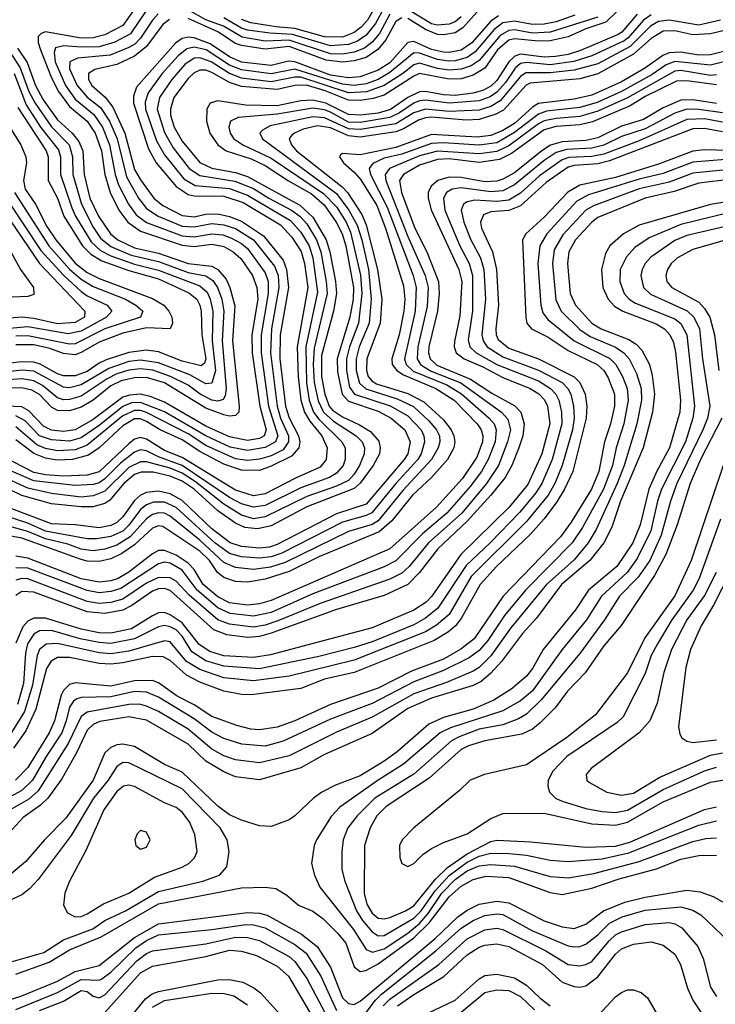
# Model space of a CAD drawing. Header units: inches. Extents: x 501365 to 657855, y 482276 to 547543.
# Tile 536 of 656: x 582023 to 584366, y 536016 to 539332. Entities that reach past the tile are written whole.
import ezdxf

# ---------------------------------------------------------------- set-up
doc = ezdxf.new("R2010")
doc.units = ezdxf.units.IN
doc.header["$MEASUREMENT"] = 0
doc.layers.add('A5583', color=7, linetype='Continuous')

msp = doc.modelspace()

# ---------------------------------------------------------------- linework, layer by layer
at = {"layer": 'A5583', "color": 5}
for points, elevation in [([(582427.6, 539392.4), (582370, 539312), (582310, 539280.7), (582270, 539270.8), (582230, 539269.8), (582110, 539290.2), (582095, 539285), (582085.3, 539274.7), (582085.1, 539254.9), (582092.7, 539230), (582130, 539135.4), (582153.7, 539090), (582190, 539039.6), (582249.6, 538989.6), (582277.5, 538950), (582298.4, 538890), (582310, 538810), (582327.3, 538750), (582356.9, 538690), (582386.8, 538650), (582430, 538619.9), (582570, 538572.7), (582610, 538567.3), (582670, 538575.6), (582710, 538567.7), (582741.3, 538550), (582767.5, 538527.5), (582806.7, 538470), (582821.1, 538430), (582824.5, 538390), (582804.5, 538270), (582805.5, 538210), (582831.2, 538030), (582853, 537950), (582846.3, 537930), (582830, 537920.6), (582790, 537913.9), (582730, 537926.9), (582650, 537962.3), (582510, 538043), (582462.6, 538062.6), (582430, 538070.1), (582392.5, 538067.5), (582370, 538059.9), (582270, 537984.8), (582210, 537950.7), (582170, 537944.3), (582130, 537949.5), (582102.5, 537962.5), (582054, 538014), (582030, 538027.6), (581930, 538032.1)], 4320), ([(584070, 539393.9), (583996.8, 539323.2), (583930, 539300.9), (583870, 539274.2), (583810, 539260), (583770, 539259), (583690, 539267.7), (583670, 539262.5), (583632.5, 539230), (583590, 539168.9), (583550, 539144.6), (583510, 539132.7), (583470, 539131), (583370, 539150), (583350, 539141.8), (583250, 539077.6), (583213.6, 539066.4), (583170, 539059.7), (583130, 539060.9), (583052, 539092), (582988.8, 539111.2), (582950, 539110.5), (582890, 539096), (582770, 539106.6), (582730, 539119.7), (582670, 539153.6), (582650, 539161.2), (582630, 539161.7), (582610, 539152.1), (582590, 539133.5), (582542.1, 539070), (582530.3, 539030), (582531.3, 539010), (582543.6, 538970), (582570, 538922.7), (582630, 538850.9), (582670, 538831.7), (582750, 538816.7), (582790, 538803.5), (582966.7, 538706.7), (583010, 538666.6), (583055.4, 538590), (583067.4, 538550), (583086.3, 538450), (583089.6, 538410), (583080, 538350), (583039.1, 538200.9), (583039.6, 538130), (583050.4, 538070), (583065.4, 538030), (583076.8, 538016.8), (583110, 537993.7), (583167.6, 537967.6), (583204.5, 537944.5), (583232.3, 537912.3), (583237.5, 537890), (583234.5, 537870), (583213, 537830), (583170, 537770.5), (583150, 537752.8), (582990, 537691.5), (582870, 537627.5), (582823.5, 537616.5), (582781.6, 537621.6), (582750, 537636.2), (582690, 537678), (582610, 537750.1), (582570, 537777.7), (582530, 537794.1), (582472.6, 537807.4), (582432.1, 537807.9), (582410, 537799.9), (582373.2, 537770), (582326.8, 537713.2), (582310, 537702.4), (582268.9, 537691.1), (582230, 537690.7), (582130, 537700.6), (582030, 537729.1), (581950, 537767)], 4480), ([(583229.6, 539390.4), (583194.1, 539330), (583173.3, 539306.7), (583150, 539288.3), (583110, 539273.3), (583050, 539273.9), (582950, 539302.3), (582887.1, 539307.1), (582801, 539321), (582770, 539332.5)], 4320), ([(582450, 539363.8), (582395.5, 539284.5), (582343.8, 539256.2), (582290, 539240.1), (582230, 539238.7), (582170, 539244.1), (582143.6, 539236.4), (582138.6, 539221.4), (582142.7, 539190), (582177.1, 539110), (582210, 539063.5), (582272.5, 539012.5), (582302.2, 538970), (582325.2, 538910), (582344.8, 538810), (582355.9, 538775.9), (582388.9, 538710), (582414.9, 538674.9), (582450, 538648.2), (582570, 538603.5), (582610, 538599.9), (582670, 538610.9), (582706.6, 538606.6), (582736.3, 538596.3), (582770, 538577.9), (582790, 538560.5), (582850, 538478.8), (582859.2, 538450), (582860.1, 538410), (582836.1, 538270), (582836.7, 538210), (582861, 538030), (582892.1, 537930), (582884.6, 537910), (582850, 537890.5), (582790, 537880.5), (582732.3, 537892.3), (582650, 537930.3), (582510, 538010.6), (582430, 538042.6), (582399, 538041), (582370, 538029.3), (582290, 537964.6), (582230, 537923.9), (582190, 537912.6), (582130, 537916.1), (582090, 537930.6), (582040.8, 537980.8), (582010, 537998)], 4340), ([(582488.9, 539351.1), (582469.8, 539330.2), (582430, 539268.9), (582410.3, 539249.7), (582390, 539237.9), (582327.4, 539212.6), (582217.9, 539202.1), (582191.5, 539190), (582190, 539166.4), (582215.9, 539110), (582250, 539071), (582295.4, 539035.4), (582325.8, 538990), (582351.5, 538930), (582382.8, 538802.8), (582422.8, 538730), (582450, 538695.3), (582489.2, 538670), (582570, 538636.8), (582610, 538633.5), (582670, 538645.4), (582710, 538640.5), (582750, 538628.4), (582809.9, 538589.9), (582881.4, 538501.4), (582892.9, 538470), (582895.7, 538430), (582870.5, 538290), (582867.1, 538210), (582889.8, 538029.8), (582901.3, 537990), (582927.8, 537930), (582928.8, 537910), (582910, 537883.4), (582870, 537862.7), (582830, 537851.1), (582790, 537847.6), (582750, 537852.6), (582650, 537897.3), (582590, 537937.3), (582450, 538008.8), (582430, 538015.4), (582410, 538015.7), (582370, 537997.4), (582250, 537899), (582210, 537883.1), (582150, 537880.1), (582110, 537887.5), (582080.2, 537900.2), (582010, 537959.9)], 4360), ([(583270, 539349.7), (583234.7, 539285.3), (583210, 539255.5), (583184.2, 539235.8), (583150, 539222.3), (583110, 539215.9), (583070, 539217.2), (582930, 539262.7), (582850, 539259.3), (582772.7, 539272.7), (582709.4, 539309.4), (582650, 539331.5), (582590, 539364.6)], 4360), ([(583249.8, 539370.2), (583221.3, 539318.7), (583190, 539279.6), (583161, 539259), (583130, 539247.7), (583070, 539243.4), (582941.6, 539281.6), (582865.7, 539285.7), (582790, 539296.1), (582770, 539302.6), (582710, 539337.8)], 4340), ([(583581.7, 539378.3), (583515.7, 539304.3), (583490, 539287.8), (583450, 539280.5), (583430, 539282), (583390, 539298.3), (583330, 539335.8)], 4380), ([(583510, 539340.8), (583490, 539324.9), (583470, 539316.5), (583430, 539313), (583410, 539318.1), (583330, 539365.8)], 4360), ([(584103.1, 539350), (584051.4, 539290), (584038.8, 539281.2), (583912.4, 539227.6), (583870, 539214.2), (583828, 539208), (583790, 539205.9), (583710, 539215), (583690.8, 539209.2), (583670.4, 539189.7), (583630, 539127.1), (583610, 539108.1), (583585.6, 539094.4), (583550, 539083.7), (583490, 539076.6), (583450, 539078.3), (583390, 539090.1), (583370, 539088.3), (583330, 539070), (583271.3, 539028.7), (583230, 539016.8), (583170, 539009.6), (583130, 539011.8), (583054.1, 539050), (583010, 539060.5), (582970, 539058.4), (582890, 539041.7), (582783.6, 539043.6), (582690, 539057.9), (582664.6, 539050), (582652.8, 539030), (582651.8, 538990), (582663.4, 538950), (582690.4, 538910), (582718, 538890), (582802.6, 538862.6), (582850, 538840.2), (582928.7, 538788.7), (583005.4, 538745.4), (583048.4, 538708.4), (583089.3, 538649.3), (583108.6, 538610), (583121.3, 538570), (583146.9, 538430), (583145.9, 538390), (583134.6, 538330), (583092.6, 538190), (583093.8, 538146.2), (583108.5, 538070), (583130, 538046.5), (583230, 538013.7), (583274.2, 537990), (583320.3, 537950), (583337.7, 537910), (583330.3, 537870), (583317.7, 537850), (583190, 537700), (583090, 537667.4), (582890, 537563.7), (582864.6, 537555.4), (582830, 537551.6), (582770, 537557.2), (582731.9, 537570), (582670, 537617.3), (582570, 537712.8), (582530, 537734.6), (582490, 537743.9), (582450, 537739.5), (582430, 537730), (582410, 537712.7), (582370, 537657.1), (582350, 537638.5), (582330, 537628.3), (582290, 537620), (582210, 537630.3), (582130, 537633.5), (581930, 537708.7)], 4520), ([(583893.1, 539346.9), (583830, 539324.1), (583790, 539316.1), (583750, 539315.2), (583690, 539326.2), (583650, 539320.7), (583621.5, 539298.5), (583556.5, 539223.5), (583530, 539204.5), (583490, 539193.2), (583467.9, 539192), (583430, 539197.7), (583370, 539218.6), (583350, 539220.2), (583270, 539153.8), (583230, 539130.7), (583190, 539115.4), (583150, 539109.6), (583110, 539114.2), (582950, 539164.6), (582870, 539149.2), (582770, 539162.7), (582730, 539178.4), (582650.5, 539230), (582610, 539239.4), (582586.1, 539233.9), (582556.4, 539210), (582502.8, 539150), (582455.2, 539084.8), (582445.6, 539054.4), (582446.6, 539030), (582483.4, 538923.4), (582510, 538876.7), (582575.6, 538795.6), (582613.5, 538773.5), (582730, 538763.5), (582790, 538741.1), (582935.1, 538655.1), (582970, 538616.3), (582997.7, 538570), (583010.5, 538530), (583025.5, 538414.5), (582986.9, 538230), (582988.5, 538108.5), (582998.3, 538050), (583012.6, 538010), (583030, 537986), (583107.5, 537910), (583118.6, 537890), (583118.8, 537850), (583112.1, 537830), (583090, 537804.4), (583065.8, 537790), (582970, 537755.1), (582850, 537695.9), (582810, 537689.6), (582770, 537701.6), (582730, 537722.4), (582570, 537830.6), (582490, 537859.6), (582450, 537879.9), (582430, 537883.1), (582410, 537875.2), (582362.3, 537837.7), (582310, 537785.1), (582290, 537772), (582270, 537766.3), (582210, 537762.7), (582070, 537778.5), (581950.4, 537830.4)], 4440), ([(583970, 539339.7), (583810, 539289.1), (583750, 539286.6), (583690, 539297.4), (583670, 539295.5), (583641.6, 539278.4), (583570, 539193.7), (583543.5, 539176.5), (583510, 539165), (583470, 539161.3), (583430, 539167.4), (583370, 539185.2), (583350, 539179.6), (583313.4, 539150), (583250, 539109.6), (583191.5, 539088.5), (583130, 539085.6), (582970, 539138), (582950, 539138.5), (582870, 539122.1), (582770, 539135.2), (582730, 539150.1), (582667.5, 539190), (582630, 539203.2), (582610, 539201.5), (582579.6, 539180.4), (582534.9, 539130), (582494.2, 539070), (582485.9, 539030), (582510, 538951.5), (582539.6, 538899.6), (582593.2, 538830), (582630, 538806.6), (582748, 538788), (582810, 538762.6), (582861.6, 538730), (582938.8, 538690), (582966.2, 538670), (582990, 538643.7), (583023, 538590), (583037.6, 538550), (583055.5, 538450), (583058, 538410), (583015.1, 538224.9), (583011.3, 538170), (583015, 538110), (583027.9, 538047.9), (583045.9, 538010), (583079.5, 537979.5), (583156.6, 537930), (583176.4, 537910), (583183.8, 537890), (583182.8, 537870), (583167.9, 537830), (583150, 537801.2), (583130, 537780.2), (583090, 537760.1), (582990, 537725.9), (582850, 537657.7), (582810, 537651.1), (582770, 537663.3), (582710, 537700.4), (582615.5, 537775.5), (582570, 537804.8), (582530, 537821.2), (582450, 537842.5), (582430, 537842.8), (582390, 537823.7), (582310, 537743.5), (582270, 537728.1), (582230, 537723.7), (582130, 537735.7), (582050, 537753.6), (581956.5, 537796.5)], 4460), ([(584150, 539348.4), (584124, 539330), (584072.1, 539270), (584059.2, 539260.8), (583950, 539209.6), (583889, 539191), (583810, 539180.1), (583730, 539187.3), (583710, 539183.7), (583691.7, 539168.3), (583659.6, 539120.4), (583630, 539087.8), (583608.1, 539071.9), (583570, 539058.1), (583470, 539050), (583390, 539060.4), (583370, 539058), (583350, 539050.3), (583302.6, 539017.4), (583270, 539001.7), (583170, 538985.5), (583130, 538987), (583070, 539019.9), (583050, 539027.7), (583010, 539034.1), (582890, 539012.9), (582758.3, 539001.7), (582732.8, 538990), (582727.3, 538970), (582731.3, 538950), (582743.8, 538930), (582774.1, 538910), (582870, 538865.8), (583046.1, 538746.1), (583090, 538701.4), (583122.2, 538650), (583136.6, 538616.6), (583171, 538471), (583174.8, 538410), (583163.5, 538310), (583133.7, 538230), (583123.5, 538190), (583123.9, 538150), (583133.6, 538093.6), (583150.8, 538070), (583271.1, 538031.1), (583330, 537997.8), (583375, 537950), (583384.3, 537930), (583386.6, 537910), (583375.6, 537870), (583363.5, 537850), (583290, 537769.9), (583209.1, 537670.9), (583190, 537661.3), (583110, 537639.2), (582905.3, 537534.7), (582870, 537522.7), (582830, 537517.6), (582770, 537522.4), (582730, 537534.4), (582680.4, 537570), (582550, 537689.1), (582510, 537706.9), (582473, 537707), (582450, 537698.2), (582430, 537682.2), (582390.9, 537629.1), (582370, 537609.4), (582330, 537591.1), (582282.8, 537582.8), (582250, 537583.2), (582110, 537608.8), (582050, 537636.5), (581970, 537662)], 4540), ([(583635.1, 539344.9), (583610, 539326.4), (583546.2, 539253.8), (583510, 539229.5), (583470, 539221.5), (583450, 539222.1), (583410, 539231.5), (583350, 539257.9), (583330, 539255.3), (583270, 539186.2), (583230, 539161.1), (583170, 539139.4), (583130, 539136.3), (583070, 539144.5), (582950, 539189.8), (582928.2, 539191.8), (582870, 539177.8), (582770, 539189.1), (582730, 539206.1), (582664.4, 539250), (582610, 539270.3), (582590, 539272.5), (582570, 539267.9), (582547.6, 539252.4), (582415.8, 539104.2), (582405.7, 539074.3), (582406.3, 539050), (582456.4, 538896.4), (582482.9, 538850), (582550.2, 538770.2), (582590, 538742.5), (582610, 538738.1), (582710, 538737.2), (582776, 538716), (582901.1, 538641.1), (582939.4, 538599.4), (582970.5, 538550.5), (582982.3, 538510), (582993.3, 538430), (582956.9, 538230), (582960.3, 538130), (582970, 538050), (582981.9, 538010), (583000, 537980), (583040.6, 537930), (583058.6, 537890), (583055.2, 537850), (583035.2, 537824.8), (582952, 537788), (582850, 537734.4), (582810, 537728.6), (582750, 537746.9), (582570, 537857), (582510, 537881), (582450, 537918.6), (582430, 537924.5), (582410, 537918.4), (582390, 537902.8), (582290, 537809.4), (582250, 537798.1), (582170, 537794.3), (582110, 537798.4), (582070, 537807.1), (581970, 537858.8)], 4420), ([(584383.5, 539330), (584310, 539313.6), (584210, 539330.4), (584175, 539325), (584148.1, 539310), (584078.8, 539241.2), (583970, 539183.2), (583890, 539161.7), (583810, 539152.6), (583727.4, 539152.6), (583710, 539140.1), (583641.7, 539058.3), (583610, 539039.5), (583570, 539027), (583470, 539022.5), (583390, 539030), (583350, 539017.5), (583290, 538981.2), (583170, 538961.3), (583130, 538963.7), (583050, 539001.6), (583010, 539005), (582866.3, 538973.7), (582840.6, 538959.4), (582832.2, 538950), (582840.3, 538930), (583090, 538746), (583131.9, 538690), (583159.1, 538639.1), (583175, 538590), (583197.7, 538490), (583206.2, 538390), (583199.7, 538310), (583166.4, 538230), (583156.2, 538190), (583156.2, 538150), (583167, 538107), (583188.2, 538088.2), (583294.6, 538054.6), (583348.9, 538028.9), (583401.1, 537981.1), (583426.9, 537950), (583436.4, 537930), (583437.9, 537910), (583432.1, 537890), (583410, 537850), (583313.8, 537746.2), (583230, 537643.9), (583210, 537631.5), (583130, 537607.5), (582916.9, 537503.1), (582867.5, 537487.5), (582810, 537479.6), (582750, 537486.4), (582710, 537503.7), (582630, 537578.9), (582530, 537660.1), (582510, 537669.7), (582490, 537671.1), (582470, 537664.7), (582449.9, 537650.1), (582394.4, 537590), (582350, 537561.9), (582310, 537548.8), (582270, 537543.1), (582230, 537548.7), (582185, 537565), (582110, 537582.9), (582050, 537607.9), (581990, 537624.5)], 4560), ([(582527.6, 539332.4), (582504.5, 539315.5), (582450, 539241.5), (582410, 539208.6), (582350, 539180.2), (582275.9, 539164.1), (582255, 539150), (582254.9, 539130), (582265.3, 539110), (582310.3, 539070.3), (582336.6, 539036.6), (582376.6, 538950), (582410, 538827.2), (582430, 538791.8), (582475.1, 538730), (582505.3, 538705.3), (582570, 538672.6), (582610, 538668.1), (582650, 538676.7), (582690, 538677.4), (582730, 538669), (582770, 538653.4), (582843.8, 538603.8), (582910, 538521.9), (582921.6, 538490), (582928.3, 538430), (582900.2, 538270), (582898.6, 538190), (582917.9, 538030), (582930.7, 537990.7), (582961.9, 537930), (582966.4, 537910), (582963.4, 537890), (582937.9, 537862.1), (582870, 537827.5), (582830, 537813), (582770, 537814.6), (582710, 537835.2), (582630, 537877.1), (582570, 537916.9), (582496.1, 537950), (582450, 537978.9), (582430, 537987.1), (582410, 537987.1), (582370, 537963.6), (582290, 537890.2), (582254.9, 537865.1), (582201.1, 537850), (582148.6, 537848.6), (582110, 537855.1), (582070.3, 537870.3), (582010, 537917)], 4380), ([(583310, 539337.7), (583290, 539325.8), (583256.5, 539263.5), (583229.3, 539230.7), (583190, 539204.7), (583150, 539192.9), (583110, 539188.6), (583054.9, 539194.9), (582930, 539240.8), (582850, 539232.6), (582770, 539244.2), (582750, 539252), (582690.7, 539290.7), (582590, 539335.2)], 4380), ([(584410, 539299.1), (584350, 539283.8), (584290, 539281), (584230, 539293.7), (584190, 539292.5), (584150, 539268.7), (584090, 539215.1), (583970, 539149.6), (583910, 539132.6), (583741.8, 539118.2), (583728.8, 539111.2), (583653, 539027), (583626.8, 539013.2), (583570, 538995.6), (583527, 538993), (583410, 539003.2), (583390, 539001.3), (583366.2, 538993.8), (583316, 538964), (583290, 538953.6), (583170, 538935.7), (583130, 538940.4), (583070, 538967.1), (583025.6, 538974.4), (582977.4, 538962.6), (582948.3, 538950), (582938.9, 538941.1), (582930.9, 538930), (582938.6, 538910), (582954.8, 538890), (583108.9, 538768.9), (583126.7, 538750), (583175.4, 538675.4), (583190, 538640.3), (583228.5, 538490), (583242.1, 538390), (583236.5, 538310), (583192, 538190), (583190.6, 538150), (583197, 538130), (583210, 538114.5), (583225.2, 538105.2), (583330, 538072.8), (583384.5, 538044.5), (583450, 537983.5), (583476.3, 537950), (583485, 537930), (583488.3, 537910), (583485.2, 537890), (583463.4, 537850), (583410.3, 537790), (583345.8, 537730), (583276.5, 537643.5), (583233.1, 537606.9), (583030, 537523.1), (582930, 537472.9), (582850, 537447.6), (582790, 537437.2), (582750, 537439.1), (582710, 537453.2), (582689.4, 537469.4), (582662.3, 537510), (582630, 537541.8), (582504.6, 537624.6), (582490, 537627.1), (582470, 537618.9), (582410, 537563.3), (582366.5, 537533.5), (582330, 537516.4), (582290, 537507.2), (582250, 537507.8), (582230, 537513.3), (582030, 537585.3), (581986.9, 537593.1)], 4580), ([(582015.7, 539235.7), (582047.4, 539187.4), (582076.3, 539110), (582101.8, 539061.8), (582150, 538994.5), (582199.6, 538950), (582221.5, 538921.5), (582235.2, 538890), (582239.4, 538810), (582259.6, 538730), (582288.1, 538670), (582328.2, 538610), (582353.6, 538590), (582410, 538562.9), (582490, 538544.9), (582590, 538510.6), (582670, 538501.5), (582690.1, 538490), (582717.8, 538457.8), (582730.7, 538430), (582747.4, 538367.4), (582739.3, 538250), (582762.5, 538030), (582761.1, 538010), (582750, 537998.4), (582730, 537996), (582710, 538000.4), (582650, 538023.1), (582510, 538109), (582450, 538126.8), (582410, 538124.9), (582364.8, 538115.2), (582330, 538098.5), (582270, 538050), (582230, 538026.6), (582190, 538014.3), (582150, 538015.8), (582130, 538026.7), (582089.3, 538069.3), (582064.1, 538084.1), (582030, 538091.5), (581970, 538090.4)], 4280), ([(584430, 539233), (584350, 539213.7), (584310, 539212.5), (584250, 539222.5), (584210, 539220), (584188.8, 539211.2), (584130.8, 539169.2), (584050, 539122.8), (583950, 539077.9), (583890, 539064.5), (583770, 539048.9), (583750, 539036.7), (583690, 538982.2), (583650, 538958.4), (583610, 538941.8), (583563.5, 538936.5), (583410, 538945), (583290, 538901.7), (583170, 538876.7), (583110, 538880.7), (583103.5, 538876.5), (583100.3, 538870), (583113.3, 538850), (583150, 538818.1), (583172.1, 538792.1), (583225.9, 538705.9), (583255.3, 538630), (583315.8, 538435.8), (583320.3, 538390), (583317.1, 538350), (583301.1, 538270), (583275.8, 538190), (583277.9, 538170), (583292.8, 538150), (583315.4, 538135.4), (583424.8, 538090), (583486.1, 538050), (583563.6, 537970), (583577.4, 537950), (583583.3, 537930), (583582, 537910), (583562.1, 537857.9), (583513.9, 537786.1), (583426.9, 537690), (583270, 537549.7), (582870, 537375.6), (582830, 537364.3), (582790, 537359.5), (582730, 537367.8), (582690, 537388.1), (582640.8, 537430), (582610, 537479.9), (582590, 537501.6), (582550, 537527.7), (582510, 537544.1), (582490, 537543.5), (582470, 537532.8), (582390, 537471.4), (582354, 537450), (582330, 537441.9), (582290, 537436.9), (582230, 537448.2), (582050, 537518.4), (582010, 537524.8)], 4620), ([(581994.8, 539214.8), (582024.9, 539170), (582053.7, 539090), (582074.8, 539050), (582130, 538971.2), (582189.4, 538910), (582200.9, 538870), (582201.9, 538810), (582230.8, 538710), (582270, 538633.2), (582295.4, 538595.4), (582330, 538567.8), (582398.6, 538538.6), (582490, 538517), (582590, 538480.4), (582650, 538468.7), (582672.9, 538453), (582689.6, 538430), (582703.3, 538390), (582710.4, 538350), (582705.1, 538250), (582718.2, 538090), (582715.1, 538064.9), (582707.9, 538052.1), (582690, 538047.2), (582670, 538050), (582630.6, 538070), (582590, 538101.1), (582530.5, 538130.5), (582471.4, 538151.4), (582430, 538155.9), (582390, 538151.1), (582350, 538138.6), (582317.4, 538122.6), (582230, 538063.2), (582190, 538052), (582170, 538051.6), (582150, 538058), (582099.4, 538099.4), (582070, 538115.5), (582030, 538122.3), (581970, 538118.1)], 4260), ([(584430, 539198.2), (584350, 539178.3), (584229.4, 539190.6), (584200, 539179.9), (584153.3, 539146.7), (584050, 539090.1), (583967.5, 539052.5), (583910, 539036), (583797.1, 539023), (583770, 539013.6), (583690, 538951.6), (583630, 538917.3), (583570, 538908.7), (583450, 538917), (583410, 538915), (583310, 538878.5), (583250, 538865.3), (583212.3, 538847.7), (583200.5, 538830), (583204.4, 538810), (583260.4, 538700.4), (583347.7, 538470), (583358.7, 538430), (583354.9, 538350), (583319.1, 538190), (583324.3, 538170), (583348.4, 538148.4), (583461.6, 538101.6), (583511.4, 538071.4), (583604.7, 537990), (583620.9, 537970), (583628.3, 537950), (583624.1, 537910), (583600.7, 537850), (583578.1, 537810), (583540.6, 537759.4), (583461.2, 537670), (583379.5, 537600.5), (583290, 537509.1), (583250.9, 537489.1), (583010, 537397.5), (582870, 537334.8), (582810, 537322.4), (582731.7, 537331.7), (582690, 537350.3), (582620.8, 537410), (582570, 537478.2), (582530, 537501.7), (582510, 537505), (582490, 537498.8), (582363.8, 537416.2), (582330, 537405.6), (582290, 537401.9), (582250, 537408.7), (582050, 537484.9), (582010, 537486)], 4640), ([(584370, 539146.2), (584350, 539144.2), (584250, 539160), (584230, 539158.3), (584070, 539068.8), (583970, 539023.3), (583910, 539005.9), (583830, 538999.1), (583789.4, 538990.6), (583770, 538980.8), (583670, 538906.3), (583630, 538887.6), (583570, 538880.2), (583430, 538889.3), (583370, 538873.5), (583268, 538830), (583254.1, 538810), (583256.1, 538790), (583330, 538601.7), (583388.8, 538470), (583398.2, 538430), (583394.8, 538365.2), (583363.7, 538230), (583361.5, 538190), (583373.4, 538170), (583383.1, 538163.1), (583408.4, 538148.4), (583508.4, 538108.4), (583646.1, 538010), (583666.8, 537986.8), (583675.5, 537950), (583666.2, 537910), (583635.3, 537830), (583595.5, 537770), (583512.1, 537670), (583400.2, 537570), (583334.6, 537490), (583310, 537467.8), (583270, 537447.1), (583034.6, 537365.4), (582892.8, 537307.2), (582850, 537292.6), (582810, 537285.8), (582730, 537296.1), (582690, 537310.4), (582593.1, 537393.1), (582550, 537440.9), (582530, 537452.3), (582490, 537452.9), (582450, 537434.1), (582370, 537380.1), (582330, 537369.1), (582290, 537365.9), (582250, 537372), (582050, 537448.6), (582030, 537449.8), (582010, 537443.8)], 4660), ([(582004.1, 539150), (582044.6, 539044.6), (582093.2, 538970), (582153.5, 538893.5), (582160.1, 538870), (582160.2, 538810), (582198.3, 538698.3), (582210.6, 538670), (582263.5, 538583.5), (582294.5, 538554.5), (582330, 538535.9), (582410, 538508), (582490, 538488.6), (582630, 538435.1), (582653.8, 538413.8), (582664.9, 538390), (582673.2, 538350), (582671.4, 538250), (582682.5, 538150), (582670, 538107.7), (582650, 538105.1), (582595.6, 538135.6), (582490, 538176.1), (582430, 538185.1), (582390, 538180.6), (582322.9, 538157.1), (582230, 538101.6), (582190, 538092.3), (582170, 538093.6), (582070, 538147.4), (582031.1, 538151.1), (581970, 538144.4)], 4240), ([(584370, 539112.5), (584270, 539126.2), (584235.6, 539124.4), (584130, 539072.7), (584079, 539041), (583952.6, 538987.4), (583910, 538977.2), (583830, 538972.4), (583790, 538961.2), (583679.4, 538880.6), (583639.4, 538860.6), (583570, 538850.9), (583470, 538862.7), (583430, 538860.4), (583370, 538841.7), (583315.1, 538810), (583301.9, 538790), (583309.1, 538750), (583353.6, 538630), (583394.4, 538550), (583433.1, 538450), (583436.2, 538410), (583429.9, 538350), (583401.1, 538230), (583399.8, 538210), (583405.3, 538190), (583428.3, 538168.3), (583541.2, 538121.2), (583613.4, 538073.4), (583690.9, 538030.9), (583711.1, 538010), (583722.1, 537970), (583717.3, 537930), (583703.8, 537890), (583680.6, 537830), (583658, 537790), (583610, 537730), (583530, 537642.5), (583431.2, 537550), (583370, 537469.7), (583330, 537429.5), (583250, 537392.5), (583090, 537344.9), (582870, 537265.2), (582830, 537254.3), (582791, 537251), (582720, 537260), (582676.9, 537276.9), (582530, 537409.1), (582510, 537416.1), (582490, 537415.1), (582470, 537406.9), (582401, 537359), (582370, 537342.6), (582310, 537331.5), (582250, 537337.4), (582070, 537403.6), (582030, 537405.9), (582010, 537392.6)], 4680), ([(584370, 539049.5), (584290, 539062), (584250, 539060.7), (584190, 539035.1), (584124, 538996), (584050, 538972.9), (583970, 538933.8), (583930, 538925.1), (583850, 538920.1), (583811, 538909), (583781.1, 538890), (583690, 538816.4), (583650, 538794.4), (583630, 538788.1), (583590, 538785.8), (583510, 538800.7), (583470, 538801.8), (583431.1, 538790), (583408.6, 538771.4), (583399, 538750), (583398.8, 538730), (583409.2, 538690.8), (583501.5, 538490), (583511.6, 538450), (583505.3, 538334.7), (583487.9, 538247.9), (583486.8, 538230), (583492.6, 538210), (583520.1, 538190), (583582.7, 538162.7), (583650, 538126.2), (583742.6, 538090), (583771.8, 538071.8), (583790.9, 538050.9), (583800.8, 538030), (583808.8, 537970), (583782, 537870), (583734.2, 537765.8), (583671.6, 537690), (583508.8, 537530), (583410.6, 537390), (583392.2, 537370), (583350, 537343), (583210, 537283.9), (582867.5, 537192.5), (582810, 537183.5), (582710, 537189.1), (582663.5, 537203.5), (582626.9, 537226.9), (582570, 537299.9), (582530, 537326.8), (582510, 537334.7), (582490, 537333.7), (582470, 537324), (582399.6, 537280.4), (582330, 537265.1), (582290, 537267.2), (582230, 537278.6), (582110, 537315.5), (582070, 537316.3), (582050, 537306.2), (582033.6, 537286.4), (582010, 537231.7)], 4720), ([(582016.3, 539036.3), (582111.8, 538890), (582118.5, 538870), (582119.2, 538790), (582149.8, 538730), (582171.4, 538670), (582234.5, 538570), (582262.2, 538542.2), (582299.4, 538519.4), (582390, 538486.5), (582490, 538459.1), (582592, 538412), (582619.2, 538390), (582629.8, 538370), (582633.9, 538350), (582635.8, 538270), (582650, 538190), (582644.8, 538175.2), (582633.6, 538166.4), (582570, 538181.3), (582490, 538212.6), (582450, 538218.5), (582390, 538211), (582314.3, 538185.7), (582290, 538174.6), (582250, 538146.4), (582210, 538132.1), (582170, 538132.7), (582150, 538139.4), (582092, 538172), (582070, 538177.9), (582030, 538179.1), (581950, 538170.4)], 4220), ([(584390, 539018.2), (584310.9, 539029.1), (584269.9, 539030.1), (584230, 539017), (584130, 538964.3), (584050, 538937.8), (583990, 538909), (583950, 538899.4), (583865.7, 538894.3), (583830, 538884.7), (583790, 538857.9), (583690, 538775.2), (583650, 538755.2), (583610, 538752.4), (583510, 538765.9), (583479.1, 538760.9), (583460.1, 538750), (583449.8, 538730), (583454.6, 538690), (583505, 538570), (583537.3, 538510), (583548, 538470), (583548.4, 538350), (583533.3, 538253.3), (583539.3, 538230), (583560.9, 538210), (583630, 538170.7), (583770, 538114.9), (583811, 538090), (583829, 538070), (583838.5, 538050), (583848.1, 538010), (583848.8, 537970), (583816, 537850), (583781.5, 537770), (583761.6, 537738.4), (583707.1, 537672.9), (583607.6, 537570), (583526.4, 537493.6), (583431.5, 537350), (583390, 537316.5), (583350, 537294), (583210, 537236.5), (583150, 537217.5), (583030, 537187.3), (582830, 537145.4), (582710, 537154.1), (582650, 537172.7), (582602.9, 537202.9), (582570, 537255), (582550, 537276.3), (582530, 537287.3), (582510, 537291.1), (582490, 537287.2), (582410, 537246.5), (582330, 537231.2), (582290, 537233.7), (582226.3, 537246.3), (582130, 537274.1), (582090, 537273.8), (582070, 537261.7), (582048.8, 537230), (582042.1, 537197.9), (582035.8, 537095.8), (582015, 537025)], 4740), ([(581964.3, 539010), (582026.5, 538910), (582043.8, 538870), (582046, 538850), (582035.8, 538790), (582040.9, 538760.9), (582076, 538710), (582114.6, 538634.6), (582144.5, 538590), (582210, 538511.3), (582250, 538480.4), (582290, 538460.3), (582470, 538392.7), (582507.8, 538370), (582525.7, 538350), (582535.6, 538330), (582538, 538310), (582529.2, 538290.8), (582450, 538293.8), (582370, 538276.2), (582290, 538245.9), (582230, 538210.3), (582210, 538203.4), (582170, 538206.9), (582124.4, 538224.4), (582070, 538236.3), (582010, 538237)], 4180), ([(584390, 538986.4), (584330, 538997.4), (584270, 538995.1), (584110, 538924.1), (583990, 538879), (583950, 538871.2), (583872.7, 538867.3), (583850, 538860.2), (583774, 538806), (583710, 538746.9), (583670, 538723.7), (583630, 538719.4), (583556.2, 538723.8), (583530, 538718.4), (583517.3, 538710), (583510.4, 538690), (583519.4, 538650), (583542, 538590), (583575.4, 538530), (583586.7, 538490), (583591.8, 538390), (583579.8, 538270), (583583.6, 538250), (583597.7, 538230), (583650, 538196.3), (583770, 538150.8), (583849.6, 538109.6), (583868.9, 538090), (583878.8, 538070), (583888.3, 538030), (583890.6, 537990), (583884.5, 537950), (583850.5, 537830), (583825, 537770), (583802.5, 537730), (583730, 537641.3), (583544.1, 537455.9), (583470, 537328.7), (583427.2, 537292.8), (583390.1, 537270), (583150, 537174.4), (582930, 537121), (582810, 537105.2), (582710, 537114.7), (582630, 537142.7), (582585.2, 537170), (582530, 537235.9), (582510, 537240.2), (582390, 537205.3), (582330, 537196.4), (582290, 537199.2), (582150, 537230.2), (582111.5, 537228.5), (582090, 537210.8), (582081.6, 537190), (582066.1, 537090), (582038.7, 537001.3), (581990, 536922.3)], 4760), ([(584390, 538953.5), (584330, 538965.1), (584290, 538963.7), (584010, 538856.1), (583970, 538846.1), (583890, 538840.7), (583870, 538834.9), (583796.3, 538783.7), (583710, 538705.1), (583670.4, 538689.5), (583610, 538684.9), (583585.3, 538674.7), (583575.5, 538650), (583578.2, 538630), (583615.8, 538550), (583629.2, 538490), (583635.6, 538370), (583626.6, 538290), (583627.8, 538270), (583635, 538255), (583670, 538225.2), (583770, 538189), (583890, 538129), (583909.7, 538109.7), (583927.9, 538070), (583933.3, 538030), (583931.1, 537990), (583886, 537810), (583858.5, 537750), (583832.3, 537707.7), (583790, 537650.8), (583742.2, 537597.8), (583628.7, 537490), (583574.1, 537430), (583510, 537314.5), (583491.1, 537290), (583466.9, 537270), (583418.7, 537241.3), (583150, 537133.3), (583049.7, 537110.3), (582970, 537079.3), (582802.3, 537057.7), (582770, 537058.8), (582710, 537070.6), (582630, 537100.9), (582584.2, 537124.2), (582530, 537173.7), (582506.2, 537186.2), (582470, 537187.2), (582370, 537165.2), (582330, 537161.1), (582290, 537163), (582190, 537183.8), (582150, 537183.6), (582128.3, 537171.8), (582113.4, 537146.6), (582077.4, 537010), (582043.2, 536936.8), (582001.5, 536878.5)], 4780), ([(584410, 538891.6), (584330, 538893.4), (584290, 538888.3), (584174.7, 538845.3), (584030, 538800.1), (583910, 538773.8), (583869.6, 538750.4), (583790, 538666.1), (583727.8, 538610), (583716.9, 538590), (583728.1, 538328.1), (583731.1, 538310), (583746.8, 538290), (583802.6, 538262.6), (583870, 538217.6), (583967.8, 538170), (583990.1, 538150), (584005.1, 538125.1), (584026.7, 538070), (584026.7, 538030), (584013.2, 537970), (583992.9, 537910), (583973.2, 537810), (583948.5, 537750), (583880.6, 537639.4), (583844.3, 537590), (583651.5, 537390), (583553.6, 537246.4), (583508.8, 537211.2), (583450, 537178.5), (583342.1, 537137.9), (583230, 537080), (583070, 537025), (582949.9, 536969.9), (582890, 536949.4), (582830, 536939.7), (582801.9, 536941.9), (582754.2, 536954.2), (582670, 536985.3), (582610, 537023.8), (582553.3, 537053.3), (582490, 537098.7), (582470, 537105.7), (582410, 537104.7), (582330, 537086.8), (582210, 537098), (582190, 537092.2), (582170, 537071.9), (582162.9, 537057.1), (582139.8, 536970), (582122.1, 536930), (582050, 536813), (582008.5, 536770)], 4820), ([(584454.8, 538865.2), (584290, 538851.9), (584190, 538813.4), (584110, 538794.8), (583938.6, 538741.4), (583899.6, 538720.4), (583798.5, 538610), (583774.3, 538570), (583767.9, 538510), (583778.7, 538370), (583784.9, 538344.9), (583801.4, 538321.4), (583890.8, 538250), (584010.3, 538190.3), (584030.9, 538170), (584053.3, 538130), (584069.3, 538090), (584072.9, 538050), (584058, 537970), (584031.6, 537890), (584019.5, 537830), (583989.4, 537750), (583918.6, 537621.4), (583883.8, 537570), (583726.1, 537410), (583655.5, 537324.5), (583599.4, 537240.6), (583570, 537207), (583537, 537183), (583450, 537140), (583350, 537101.2), (583210, 537028.4), (583070, 536975.7), (582910, 536901.5), (582850, 536885.2), (582771.2, 536891.2), (582710, 536911.1), (582670, 536932.6), (582610, 536976.9), (582490, 537050), (582450, 537067.2), (582410, 537068.8), (582330, 537051), (582231.3, 537048.7), (582215.5, 537044.5), (582203.5, 537036.5), (582190, 537015.8), (582179.8, 536970), (582164.5, 536930), (582111.8, 536850), (582066.1, 536770), (582030, 536735.3), (581961.1, 536698.9)], 4840), ([(584470, 538832.5), (584290, 538815.1), (584210, 538784.8), (584110, 538761.5), (583955.3, 538704.7), (583929.7, 538690), (583852.7, 538607.3), (583823.6, 538556.4), (583818, 538510), (583828.3, 538388.3), (583846.7, 538350), (583910, 538288.4), (583944.9, 538264.9), (584030, 538228.8), (584057.5, 538210), (584075.6, 538190), (584100.3, 538140.3), (584116.7, 538090), (584117.3, 538050), (584101.5, 537970), (584058.9, 537830), (584035, 537770), (583964.9, 537615.1), (583938.2, 537570), (583890, 537512.8), (583797.6, 537430), (583677, 537283), (583610, 537189.6), (583570.4, 537150), (583550, 537137.2), (583461, 537099), (583350, 537060.7), (583210, 536982.1), (583090, 536932.2), (582930, 536852.3), (582830, 536829.4), (582750, 536839), (582710, 536852.5), (582670, 536875.2), (582590, 536941.7), (582490, 537001.6), (582450, 537020.2), (582426, 537026), (582390, 537025.7), (582250, 536999.1), (582230, 536984.4), (582186.3, 536893.7), (582085.4, 536734.6), (582054, 536706), (581990.8, 536670)], 4860), ([(584570, 538812.2), (584310, 538781.4), (584226.9, 538753.1), (584130, 538731.1), (583970, 538665.2), (583949.8, 538650), (583895.2, 538590), (583872.5, 538550), (583868.5, 538510), (583876.6, 538410), (583894.7, 538370), (583949.5, 538309.5), (583982, 538290), (584074.7, 538254.7), (584099.1, 538239.1), (584118.8, 538218.8), (584144.1, 538170), (584152.8, 538132.8), (584160.7, 538070), (584154.9, 538010), (584123.3, 537890), (584046.4, 537710), (584017.4, 537622.6), (583990.3, 537570), (583943.2, 537510), (583847.8, 537430), (583763.9, 537316.1), (583716.1, 537263.9), (583645.2, 537170), (583610, 537130.8), (583576.8, 537103.2), (583550, 537089.1), (583410, 537046.2), (583330, 537012.1), (583210, 536927.6), (583050, 536857.4), (582970, 536811.7), (582830, 536771.7), (582750, 536782.2), (582710, 536798.3), (582650, 536834.5), (582590, 536891.2), (582450, 536972.4), (582390, 536983.9), (582292.3, 536967.7), (582270, 536958.5), (582250, 536939.4), (582215.4, 536864.6), (582164.7, 536775.3), (582117.9, 536710), (582093.4, 536686.6), (582034.8, 536645.2), (581909.4, 536510)], 4880), ([(581977.2, 538730), (582094.5, 538554.5), (582170.9, 538470.9), (582230, 538416.3), (582250, 538401.7), (582316.9, 538370), (582332.9, 538350), (582314.9, 538330), (582230, 538282.4), (582186.1, 538273.9), (582050, 538297.1), (581914.8, 538285.2)], 4140), ([(584522.3, 538737.7), (584350, 538709.7), (584110, 538640.1), (584056.6, 538610), (584011.2, 538570), (583995.6, 538544.4), (583983, 538490), (583987.5, 538430), (584005.2, 538390), (584026.3, 538366.3), (584054.7, 538350), (584166.9, 538306.9), (584194.9, 538290), (584213.2, 538270), (584224.6, 538244.6), (584231.6, 538211.6), (584248.7, 538050), (584246.6, 538010), (584212.1, 537890), (584168.8, 537811.2), (584142.1, 537750), (584112.8, 537630), (584088.4, 537570), (584034.1, 537490), (583939.3, 537410), (583895.5, 537344.5), (583786.1, 537210), (583750, 537146.8), (583730, 537121.2), (583681.1, 537078.9), (583620.2, 537039.8), (583550, 537009.2), (583450, 536981.8), (583400.5, 536959.5), (583294.2, 536865.8), (583250, 536834.1), (583170, 536785.3), (583086.5, 536753.5), (583040.1, 536730), (583012.3, 536710), (582950, 536649.9), (582930, 536636.8), (582870, 536614.5), (582830, 536617.2), (582770, 536635.8), (582730, 536653.7), (582690, 536682.6), (582570, 536797.4), (582510, 536823), (582410, 536883.4), (582370, 536892), (582350, 536889.4), (582330, 536880.6), (582310, 536862.8), (582270.1, 536770.1), (582177.8, 536642.2), (582106.9, 536570), (582044, 536496), (581955.9, 536424.1)], 4920), ([(582005.3, 538750), (582121, 538570), (582190, 538491.7), (582230, 538457.7), (582270, 538433.5), (582379.1, 538390), (582414, 538370), (582437.8, 538350), (582430.1, 538330), (582310, 538290.5), (582210, 538240.1), (582190, 538238.7), (582050, 538267.3), (582010, 538266.3)], 4160), ([(581953, 538710), (582089.6, 538510), (582242.5, 538350), (582241.1, 538330), (582210, 538312.2), (582150, 538307.2), (582070, 538325.6), (582030, 538330), (581890, 538318.7)], 4120), ([(584410, 538680.7), (584250, 538642.3), (584143.2, 538596.8), (584095.2, 538564.8), (584066.8, 538533.2), (584045.1, 538490), (584043.8, 538450), (584059.2, 538410), (584075.8, 538390), (584097, 538377), (584230, 538323.9), (584250, 538308.4), (584269.5, 538270), (584296.1, 538030), (584290.5, 537990), (584265.7, 537910), (584184.7, 537750), (584170.9, 537710), (584148.2, 537610), (584102.6, 537517.4), (584068.7, 537470), (583982.2, 537390), (583931.7, 537310), (583850.1, 537210), (583750, 537070.9), (583710, 537037.4), (583650, 537003.7), (583473.6, 536946.4), (583439.2, 536930), (583316, 536824), (583229.9, 536770.1), (583100.9, 536679.1), (583072.4, 536647.6), (583022.6, 536570), (583014.4, 536550), (583005.6, 536490), (583015.3, 536450), (583033.6, 536410), (583147.7, 536267.7), (583190, 536200.6), (583211.4, 536191.4), (583250, 536202.7), (583330, 536255.3), (583370, 536288.2), (583398.3, 536321.6), (583444.7, 536390), (583490, 536436), (583530, 536464.8), (583570, 536482.4), (583610, 536486.1), (583690, 536480.3), (583810, 536446.2), (583870, 536441.7), (583956.5, 536456.5), (584110, 536496.9), (584290, 536564), (584334.3, 536574.3), (584370, 536576.3)], 4940), ([(584463.6, 538650), (584270, 538604.5), (584230, 538588.5), (584148.6, 538531.4), (584129.7, 538510), (584119.1, 538490), (584114.9, 538470), (584124.1, 538430), (584147.4, 538407.4), (584271.3, 538351.3), (584293.6, 538330), (584313.1, 538290), (584322.8, 538190), (584347.4, 538030), (584339.1, 537990), (584324, 537950), (584236.7, 537770), (584215.2, 537710), (584183.9, 537596.1), (584145.4, 537510), (584106.3, 537453.7), (584043, 537390), (583993.2, 537310), (583910, 537196.6), (583778.9, 537041.1), (583730, 536993.3), (583703.3, 536976.7), (583650, 536956.9), (583570, 536941.8), (583503.2, 536916.8), (583477.4, 536902.6), (583350, 536790.5), (583219.6, 536710), (583159.2, 536650), (583128.6, 536610), (583112.4, 536570), (583108, 536530), (583108.4, 536470), (583117.9, 536430), (583156.9, 536330), (583177.4, 536297.4), (583210, 536259.2), (583230, 536246.4), (583250, 536246.9), (583350, 536305.8), (583374.7, 536330), (583422, 536398), (583470, 536449.3), (583530, 536494.6), (583570, 536515), (583610, 536524.5), (583670, 536523), (583730, 536517.8), (583810, 536500.9), (583870, 536496.7), (583985.3, 536505.3), (584074.8, 536525.2), (584310, 536618.5), (584370, 536633.1)], 4960), ([(584470, 538609.5), (584290, 538558.1), (584238.5, 538530), (584217.3, 538510), (584204.6, 538490), (584199.6, 538470), (584202.9, 538450), (584219.8, 538430), (584310, 538379.8), (584330, 538358.9), (584347.7, 538330), (584363.5, 538270), (584377.7, 538150)], 4980), ([(581992.8, 538550), (582026, 538490), (582069.6, 538430), (582070, 538406.6), (582050, 538399.5), (581970, 538396)], 4080), ([(584388.1, 537990), (584315.9, 537850), (584281.3, 537770), (584237.1, 537630), (584198.9, 537530), (584160.7, 537459.3), (584048.4, 537291.6), (583990, 537223.1), (583928.1, 537131.9), (583868.3, 537070), (583826.1, 537013.9), (583776.5, 536963.5), (583750, 536942.5), (583714.3, 536925.7), (583590, 536903.4), (583534.3, 536885.7), (583510, 536873.2), (583402.6, 536777.4), (583257.7, 536682.3), (583225.6, 536650), (583202.8, 536610), (583183.8, 536550), (583183.4, 536390), (583192.4, 536352.4), (583210, 536322.1), (583230, 536306), (583250, 536303.6), (583270, 536308.3), (583322.4, 536330), (583350, 536347.8), (583423.1, 536436.9), (583463.8, 536476.2), (583530, 536522.2), (583610, 536564.3), (583630, 536568.5), (583743, 536563), (583930, 536545.2), (584030, 536548.3), (584078.2, 536561.8), (584330, 536672), (584370, 536680.7)], 4980), ([(584392, 537830), (584284.5, 537510), (584230, 537391.8), (584128.3, 537250), (584070, 537131.4), (583962.1, 536990), (583865.9, 536914.1), (583730, 536822.4), (583588.8, 536790), (583540.4, 536770), (583504.3, 536735.7), (583350, 536610.3), (583310.6, 536570), (583302, 536550), (583303, 536510), (583310.1, 536490.1), (583330, 536480.1), (583350, 536490.1), (583380.2, 536519.8), (583410, 536540.4), (583450, 536560.5), (583529.9, 536590), (583610, 536641.4), (583650, 536658), (583790, 536659.1), (583950, 536623.6), (584030, 536619.2), (584070, 536629.1), (584190, 536697.9), (584350, 536764.1), (584410, 536773.5)], 5020), ([(584383, 537650), (584312.1, 537450), (584291.1, 537410), (584219.6, 537310), (584170.9, 537230), (584150.3, 537190), (584130.2, 537129.8), (584055.7, 536984.3), (584035.8, 536964.2), (583866, 536850), (583818.8, 536801.2), (583803.4, 536770), (583801.5, 536750), (583806.9, 536730), (583828.1, 536710), (583850, 536700.2), (583930, 536675.5), (583984.4, 536664.4), (584030, 536661.7), (584070, 536669.4), (584190, 536739.1), (584330, 536802.1), (584370, 536814.2)], 5040), ([(584368.9, 537470), (584330, 537391.9), (584269.5, 537310), (584218.9, 537210), (584193, 537133), (584169.6, 537030), (584145.8, 536970), (584110, 536930.4), (583948.2, 536810), (583931.4, 536790), (583933.1, 536770), (583942.1, 536762.1), (584000.3, 536730), (584050, 536719.9), (584090, 536727.1), (584179.3, 536780.7), (584350, 536854.7), (584390, 536862)], 5060), ([(584416.2, 537470), (584360.2, 537359.8), (584318.4, 537290), (584282.1, 537210), (584266.1, 537150), (584241.6, 536950), (584245.9, 536925.9), (584253.5, 536913.5), (584270, 536902.2), (584290, 536897.4), (584370, 536906.1)], 5080), ([(581930, 536140.6), (582103.6, 536190), (582170, 536233.2), (582269.5, 536270), (582310, 536297.5), (582379, 536330), (582490, 536395.7), (582639.8, 536430), (582696.2, 536450), (582720.9, 536479.1), (582728.8, 536530), (582721.8, 536570), (582697.8, 536610), (582570, 536741.8), (582390, 536828.4), (582370, 536830.3), (582350, 536816.7), (582320.4, 536770), (582271.1, 536710), (582196.1, 536583.9), (582084.5, 536435.5), (582055.7, 536404.3), (582030, 536384.5), (581951.2, 536348.8)], 4940), ([(582010, 536117.3), (582122, 536158), (582190, 536199.6), (582297, 536243), (582490, 536353.7), (582770, 536408.3), (582850.1, 536410.1), (582885.3, 536405.3), (582922.8, 536382.8), (582962.1, 536350), (583010, 536329.8), (583044.2, 536304.2), (583094.6, 536254.6), (583121.3, 536221.3), (583150, 536141.8), (583170, 536126.3), (583189.2, 536129.2), (583230, 536151.6), (583350, 536239.4), (583402.1, 536290), (583470, 536378.1), (583510, 536413.9), (583550, 536436.3), (583593.2, 536446.8), (583670, 536442.2), (583810, 536391.7), (583850, 536385.9), (583950, 536406.9), (584041.7, 536438.3), (584167.8, 536472.2), (584250, 536504.1), (584310, 536517), (584370, 536518.4)], 4920), ([(581910, 536006), (582030, 536044.3), (582150, 536093.5), (582210, 536126), (582290, 536146.7), (582410, 536240.6), (582490, 536287.1), (582790, 536324.4), (582830, 536323.1), (582855.9, 536315.9), (582972, 536252), (583025.3, 536210), (583070, 536141), (583110, 536037.4), (583130, 536018.4), (583150, 536015.4), (583170, 536025.9), (583422.6, 536237.4), (583498.2, 536310), (583530, 536332.4), (583570, 536352.4), (583630, 536362.9), (583670, 536357.3), (583790, 536296.7), (583850, 536277), (583890, 536270.4), (583930, 536286), (583989.8, 536330.2), (584060.8, 536359.2), (584130, 536376.7), (584270, 536400.2), (584314.6, 536394.6), (584358.2, 536378.2), (584397, 536357)], 4880), ([(583176.5, 535970), (583221.4, 536030), (583241.9, 536050), (583424.5, 536195.5), (583510, 536271.8), (583550, 536297.7), (583590, 536314.6), (583630, 536320.7), (583650, 536318.4), (583750, 536263.5), (583870, 536212.7), (583890.8, 536209.2), (583910, 536210.4), (583930, 536218.5), (583970, 536249.4), (584010, 536288.9), (584052.5, 536310), (584130, 536332.3), (584250, 536343.8), (584290, 536332.1), (584317.2, 536317.2), (584410, 536228.1)], 4860), ([(582010, 535997.8), (582150, 536055.4), (582230, 536098.9), (582290, 536096.9), (582299, 536101), (582330, 536123.8), (582414.4, 536205.6), (582450, 536230.4), (582490, 536249.4), (582670, 536267.4), (582784, 536284), (582810, 536283), (582850, 536272.7), (582950, 536217), (582988, 536188), (583036.6, 536110), (583090, 535994.4)], 4860), ([(583247.3, 536010), (583270, 536032.7), (583434.1, 536150), (583530, 536236.1), (583590, 536266.8), (583630, 536271.8), (583650, 536267.2), (583795.5, 536195.5), (583870, 536149.3), (583910, 536145.5), (583930, 536149.4), (583950, 536159.9), (584010, 536230.1), (584030, 536249.2), (584050, 536259.7), (584130, 536284.1), (584210.6, 536290.6), (584230, 536286.9), (584253, 536273), (584306.7, 536210), (584324.5, 536170), (584350, 536073.8), (584370, 536041.4)], 4840), ([(582090, 535995.3), (582170, 536026.1), (582230, 536061.6), (582250, 536058.9), (582270, 536042.5), (582290, 536037.7), (582310, 536047), (582417.5, 536162.5), (582450, 536186.6), (582470, 536195.3), (582650, 536219.8), (582750, 536242), (582790, 536240.2), (582830, 536230.8), (582930, 536176.2), (582950, 536159.7), (582990, 536102.4), (583070.3, 535950.3)], 4840), ([(583294.9, 536010), (583350, 536049), (583451, 536109), (583530, 536181.9), (583570, 536208.2), (583590, 536215.2), (583630, 536219.3), (583670, 536209.8), (583783.4, 536150), (583850, 536090.1), (583890, 536075.4), (583910, 536073.8), (583930, 536077.9), (583970, 536107.7), (584030, 536184), (584050, 536202.1), (584090, 536217.6), (584150, 536225.9), (584190, 536214.7), (584230, 536184.5), (584248.9, 536150), (584272.8, 536070), (584290.2, 536029.8), (584321.9, 535981.9)], 4820), ([(582310, 535987.5), (582430, 536121.7), (582470, 536144.1), (582650, 536176.1), (582730, 536197.4), (582770, 536194.2), (582820.4, 536180.4), (582890, 536143.9), (582927.8, 536110), (583033, 535933)], 4820), ([(583395.8, 535984.2), (583490, 536030.1), (583570, 536100.9), (583590, 536112.1), (583630, 536117), (583690, 536104.7), (583730, 536080.3), (583775.8, 536035.8), (583810.2, 536010.2)], 4780), ([(582350, 535915.7), (582446.1, 536033.9), (582469.4, 536050.6), (582490, 536058.6), (582690, 536097.6), (582730, 536098.6), (582774.1, 536090), (582811.2, 536071.2), (582833.7, 536053.7), (582910.3, 535970.3)], 4780), ([(582470, 536006.5), (582510, 536028.2), (582670, 536053.4), (582712.1, 536052.1), (582743.6, 536043.6), (582790, 536013.5)], 4760), ([(583510, 535989.5), (583590, 536055.3), (583630, 536064.6), (583670, 536061.8), (583710, 536041.7), (583757.1, 535997.1)], 4760), ([(583970, 535977.1), (584030, 536040.9), (584050, 536055.6), (584070, 536063.9), (584090, 536064.2), (584115.7, 536055.7), (584137.8, 536037.8), (584210, 535911.2)], 4780)]:
    msp.add_lwpolyline(points, dxfattribs=dict(at, elevation=elevation))
for points, elevation in [([(582390, 536754), (582372, 536750), (582350, 536732.1), (582306.6, 536670), (582246.1, 536533.9), (582190.1, 536430), (582175, 536390), (582170.2, 536350), (582183.4, 536323.4), (582210.2, 536310.2), (582230, 536310.9), (582250, 536320.4), (582305.5, 536354.5), (582389.9, 536390), (582476.7, 536443.3), (582570, 536477.8), (582592.2, 536490), (582611.4, 536508.6), (582620.7, 536530), (582613, 536587), (582594.4, 536630), (582570, 536663), (582550, 536678.7), (582510, 536694.4), (582410, 536749.5)], 4960), ([(582430, 536600.7), (582418, 536590), (582410.5, 536570), (582414, 536550), (582430, 536538), (582450, 536545.3), (582462.4, 536570), (582450, 536595.6)], 4980)]:
    msp.add_lwpolyline(points, close=True, dxfattribs=dict(at, elevation=elevation))

doc.saveas('drawing.dxf')
